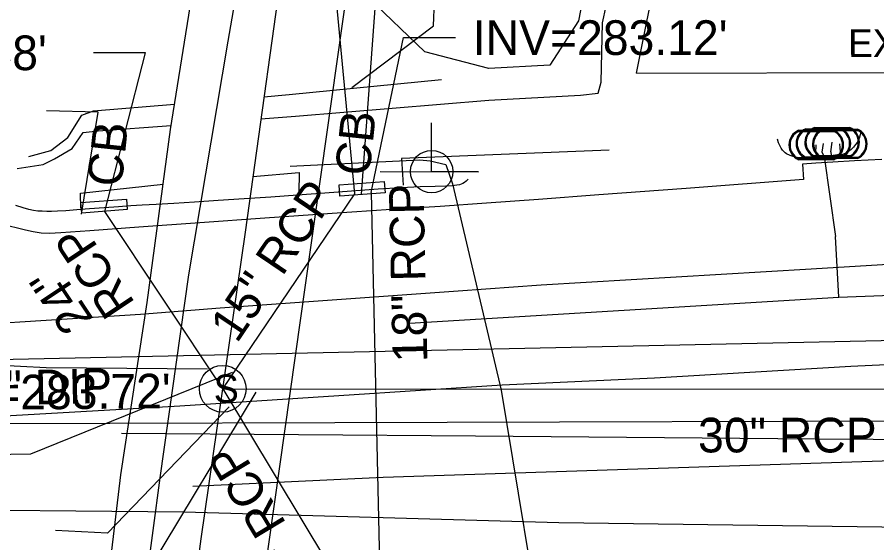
# Model space of a CAD drawing. Extents: x 2100323 to 2109811, y 740376 to 749755.
# Drawn here: x 2105017.1 to 2105116.4, y 742135.6 to 742196.2 of the extents above; entities that cross this region are included whole.
import ezdxf

# ---------------------------------------------------------------- set-up
doc = ezdxf.new("R2010")
doc.units = 0
for name, color, linetype in [('Exist Building', 7, 'Continuous'), ('Exist Building Leader', 7, 'Continuous'), ('Exist Horizontal Alignment', 7, 'Continuous'), ('Exist Railroads Standard Gauge', 7, 'Continuous'), ('Exist Right of Way Line', 7, 'Continuous'), ('Exist Right of Way Line Text', 7, 'Continuous'), ('Exist Roads Curbs', 7, 'Continuous'), ('Exist Roads EOP', 7, 'Continuous'), ('Exist Roads EOP Other', 7, 'Continuous'), ('Exist Roads EOT', 7, 'Continuous'), ('Exist Structure Major Deck Tunnel Box Culvert', 7, 'Continuous'), ('Exist Structure Minor Catch Basin', 7, 'Continuous'), ('Exist Structure Minor Catch Basin Text', 7, 'Continuous'), ('Exist Structure Minor Catch Basin Top Elevation', 7, 'Continuous'), ('Exist Structure Minor Pipes RCP 15 Inch', 7, 'Continuous'), ('Exist Structure Minor Pipes RCP 15 Inch Leader', 7, 'Continuous'), ('Exist Structure Minor Pipes RCP 15 Inch Text', 7, 'Continuous'), ('Exist Structure Minor Pipes RCP 18 Inch', 7, 'Continuous'), ('Exist Structure Minor Pipes RCP 18 Inch Invert', 7, 'Continuous'), ('Exist Structure Minor Pipes RCP 18 Inch Leader', 7, 'Continuous'), ('Exist Structure Minor Pipes RCP 18 Inch Text', 7, 'Continuous'), ('Exist Structure Minor Pipes RCP 24 Inch', 7, 'Continuous'), ('Exist Structure Minor Pipes RCP 24 Inch Invert', 7, 'Continuous'), ('Exist Structure Minor Pipes RCP 24 Inch Leader', 7, 'Continuous'), ('Exist Structure Minor Pipes RCP 24 Inch Text', 7, 'Continuous'), ('Exist Structure Minor Pipes RCP 30 Inch', 7, 'Continuous'), ('Exist Structure Minor Pipes RCP 30 Inch Invert', 7, 'Continuous'), ('Exist Structure Minor Pipes RCP 30 Inch Text', 7, 'Continuous'), ('Exist Structure Minor Storm Sewer Manhole CELL', 7, 'Continuous'), ('Exist Utilities Power Joint Use Telephone CELL', 7, 'Continuous'), ('Exist Utilities Sanitary Sewer UG Line', 7, 'Continuous'), ('Exist Utilities Sanitary Sewer UG Line Invert Elevation', 7, 'Continuous'), ('Exist Utilities Sanitary Sewer UG Line Text', 7, 'Continuous'), ('Exist Utilities Telephone UG FO SUE LOS C', 7, 'Continuous'), ('Exist Utilities TV UG Cable SUE LOS B', 7, 'Continuous'), ('Exist Utilities Water Meter CELL', 7, 'Continuous'), ('Exist Utilities Water UG Line SUE LOS B', 7, 'Continuous'), ('Exist Vegetation Woods Line', 7, 'Continuous')]:
    doc.layers.add(name, color=color, linetype=linetype)

msp = doc.modelspace()

# ---------------------------------------------------------------- linework, layer by layer
at = {"layer": 'Exist Building'}
for points in [[(2105045.637, 742187.046), (2105048.553, 742187.286), (2105066.127, 742189.019)], [(2105018.505, 742180.136), (2105021.038, 742180.845), (2105022.998, 742182.329), (2105024.621, 742184.92), (2105025.963, 742185.425), (2105035.322, 742186.196)]]:
    msp.add_lwpolyline(points, dxfattribs=at)
at = {"layer": 'Exist Building Leader'}
msp.add_lwpolyline([(2105055.787, 742188.098), (2105065.208, 742195.218), (2105065.315, 742198.078)], dxfattribs=at)
at = {"layer": 'Exist Horizontal Alignment'}
msp.add_line((2105002.502, 742149.322), (2105429.509, 742150.484), dxfattribs=at)
at = {"layer": 'Exist Railroads Standard Gauge'}
for points in [[(2105033.658, 742143.071), (2105036.958, 742166.509), (2105041.49, 742193.454), (2105045.041, 742213.859), (2105049.758, 742237.362), (2105059.501, 742285.358), (2105063.077, 742301.183), (2105065.778, 742313.177)], [(2105019.475, 742023.118), (2105022.431, 742048.903), (2105025.549, 742074.137), (2105028.575, 742099.469), (2105032.03, 742130.925), (2105033.658, 742143.071)]]:
    msp.add_lwpolyline(points, dxfattribs=at)
at = {"layer": 'Exist Right of Way Line'}
msp.add_line((2105088.652, 742189.765), (2105188.218, 742190.036), dxfattribs=at)
msp.add_lwpolyline([(2105088.652, 742189.765), (2105096.319, 742227.964), (2105105.947, 742275.398), (2105109.412, 742290.73), (2105112.117, 742302.74)], dxfattribs=at)
at = {"layer": 'Exist Roads Curbs'}
for points in [[(2105114.557, 742183.093), (2105114.475, 742182.662), (2105114.36, 742182.232), (2105114.3, 742182.077), (2105114.153, 742181.802), (2105113.958, 742181.518), (2105113.715, 742181.228), (2105113.438, 742180.964), (2105113.129, 742180.73), (2105112.824, 742180.543), (2105112.561, 742180.418), (2105112.331, 742180.352), (2105112.087, 742180.307), (2105111.821, 742180.28), (2105111.367, 742180.245), (2105110.562, 742180.177), (2105109.479, 742180.085), (2105108.57, 742180.019), (2105107.91, 742179.99), (2105107.382, 742180.013), (2105106.873, 742180.106), (2105106.39, 742180.266), (2105105.981, 742180.473), (2105105.807, 742180.593), (2105105.653, 742180.724), (2105105.509, 742180.889), (2105105.363, 742181.113), (2105105.067, 742181.737), (2105104.916, 742182.137)], [(2105069.234, 742177.545), (2105068.985, 742177.321), (2105068.777, 742177.155), (2105068.604, 742177.043), (2105068.42, 742176.954), (2105068.217, 742176.886), (2105067.903, 742176.831), (2105067.387, 742176.783), (2105066.631, 742176.74), (2105065.406, 742176.691), (2105063.675, 742176.637), (2105061.467, 742176.543), (2105058.81, 742176.376), (2105055.76, 742176.145), (2105052.647, 742175.911), (2105049.528, 742175.683), (2105046.422, 742175.465), (2105043.348, 742175.259), (2105040.343, 742175.068), (2105037.627, 742174.896), (2105035.237, 742174.744), (2105033.209, 742174.616), (2105031.581, 742174.518), (2105030.275, 742174.442), (2105028.831, 742174.348), (2105027.171, 742174.228), (2105025.5, 742174.103), (2105024.028, 742173.991), (2105022.764, 742173.896), (2105021.784, 742173.835), (2105021.099, 742173.813), (2105020.567, 742173.815), (2105020.046, 742173.829), (2105019.533, 742173.86), (2105019.009, 742173.929), (2105018.473, 742174.043), (2105017.827, 742174.228), (2105016.975, 742174.515)]]:
    msp.add_lwpolyline(points, dxfattribs=at)
at = {"layer": 'Exist Roads EOP'}
msp.add_lwpolyline([(2105116.981, 742179.814), (2105113.806, 742179.647), (2105111.336, 742179.494), (2105109.356, 742179.368), (2105107.829, 742179.271), (2105107.943, 742177.482), (2105094.391, 742176.465), (2105084.306, 742175.711), (2105077.334, 742175.197), (2105071.342, 742174.768), (2105065.975, 742174.4), (2105060.335, 742174.021), (2105053.522, 742173.56), (2105045.741, 742173.03), (2105038.225, 742172.501), (2105031.177, 742171.987), (2105025.521, 742171.569), (2105022.18, 742171.331), (2105020.87, 742171.262), (2105019.903, 742171.308), (2105018.995, 742171.46), (2105018.101, 742171.67), (2105017.173, 742171.892), (2105016.224, 742172.13)], dxfattribs=at)
at = {"layer": 'Exist Roads EOP Other'}
for points in [[(2105045.284, 742184.511), (2105049.294, 742184.812), (2105071.607, 742186.638), (2105082.203, 742187.228), (2105084.237, 742187.458), (2105084.58, 742188.723), (2105084.716, 742195.566), (2105085.994, 742201.381), (2105088.313, 742206.27), (2105092.277, 742211.37)], [(2105017.15, 742178.776), (2105020.135, 742179.233), (2105021.468, 742179.893), (2105023.49, 742181.083), (2105024.775, 742182.903), (2105026.482, 742183.1), (2105034.93, 742183.734)], [(2105085.496, 742180.881), (2105061.536, 742179.936), (2105061.703, 742176.839)], [(2105044.356, 742177.852), (2105049.699, 742178.286), (2105049.662, 742175.969)], [(2105024.502, 742174.177), (2105024.468, 742175.932), (2105034.004, 742176.977)]]:
    msp.add_lwpolyline(points, dxfattribs=at)
at = {"layer": 'Exist Roads EOT'}
for points in [[(2105002.277, 742160.102), (2105031.367, 742161.967), (2105040.563, 742162.689), (2105068.043, 742164.65), (2105077.632, 742165.352), (2105108.838, 742167.203), (2105118.313, 742167.782), (2105148.046, 742169.532), (2105157.225, 742169.893)], [(2105161.501, 742158.165), (2105149.046, 742157.477), (2105133.232, 742156.852), (2105113.402, 742155.917), (2105090.747, 742154.578), (2105073.127, 742153.747), (2105054.289, 742152.538), (2105035.911, 742151.357), (2105013.666, 742150.069), (2105002.502, 742149.385)], [(2105159.748, 742147.159), (2105149.225, 742147.289), (2105109.312, 742147.543), (2105070.065, 742147.895), (2105029.178, 742148.178)], [(2105159.615, 742137.449), (2105119.882, 742137.339), (2105079.7, 742137.892), (2105036.376, 742139.104), (2105003.114, 742139.4)]]:
    msp.add_lwpolyline(points, dxfattribs=at)
at = {"layer": 'Exist Structure Major Deck Tunnel Box Culvert'}
for points in [[(2105022.956, 742094.514), (2105026.087, 742117.867), (2105029.094, 742143.413), (2105032.155, 742163.318), (2105034.856, 742183.272), (2105037.769, 742201.552), (2105039.052, 742209.31)], [(2105048.504, 742207.616), (2105043.459, 742171.412), (2105038.336, 742136.039), (2105035.138, 742112.216), (2105033.024, 742093.253)]]:
    msp.add_lwpolyline(points, dxfattribs=at)
at = {"layer": 'Exist Structure Minor Catch Basin'}
for points in [[(2105054.311, 742176.867), (2105059.52, 742177.252), (2105059.615, 742175.956), (2105054.407, 742175.571)], [(2105029.847, 742174.02), (2105024.601, 742173.613), (2105024.507, 742174.828), (2105029.753, 742175.236)]]:
    msp.add_lwpolyline(points, close=True, dxfattribs=at)
at = {"layer": 'Exist Structure Minor Catch Basin Top Elevation'}
for points in [[(2105056.899, 742175.809), (2105058.788, 742201.445), (2105064.783, 742201.708)], [(2105024.584, 742173.508), (2105026.507, 742185.26), (2105020.509, 742185.425)]]:
    msp.add_lwpolyline(points, dxfattribs=at)
at = {"layer": 'Exist Structure Minor Pipes RCP 15 Inch'}
msp.add_line((2105040.87, 742153.347), (2105056.118, 742175.858), dxfattribs=at)
at = {"layer": 'Exist Structure Minor Pipes RCP 15 Inch Leader'}
msp.add_lwpolyline([(2105056.118, 742175.858), (2105053.881, 742199.326), (2105047.881, 742199.326)], dxfattribs=at)
at = {"layer": 'Exist Structure Minor Pipes RCP 18 Inch'}
for p, q in [((2105058, 742176.004), (2105059.124, 742126.812)), ((2105040.87, 742153.347), (2105056.922, 742126.778))]:
    msp.add_line(p, q, dxfattribs=at)
at = {"layer": 'Exist Structure Minor Pipes RCP 18 Inch Invert'}
for points in [[(2105041.981, 742155.211), (2105018.668, 742145.788), (2105014.1, 742145.745)], [(2105041.631, 742151.268), (2105027.562, 742136.695), (2105021.57, 742136.996)]]:
    msp.add_lwpolyline(points, dxfattribs=at)
at = {"layer": 'Exist Structure Minor Pipes RCP 18 Inch Leader'}
msp.add_lwpolyline([(2105058, 742176.004), (2105061.747, 742193.867), (2105067.747, 742193.867)], dxfattribs=at)
at = {"layer": 'Exist Structure Minor Pipes RCP 24 Inch'}
msp.add_line((2105040.87, 742153.347), (2105027.27, 742173.813), dxfattribs=at)
at = {"layer": 'Exist Structure Minor Pipes RCP 24 Inch Invert'}
msp.add_lwpolyline([(2105039.099, 742155.593), (2105020.504, 742155.78), (2105014.512, 742156.081)], dxfattribs=at)
at = {"layer": 'Exist Structure Minor Pipes RCP 24 Inch Leader'}
msp.add_lwpolyline([(2105027.27, 742173.813), (2105031.964, 742192.114), (2105025.964, 742192.114)], dxfattribs=at)
at = {"layer": 'Exist Structure Minor Pipes RCP 30 Inch'}
msp.add_line((2105040.87, 742153.347), (2105180.854, 742153.304), dxfattribs=at)
at = {"layer": 'Exist Structure Minor Pipes RCP 30 Inch Invert'}
msp.add_lwpolyline([(2105044.706, 742152.974), (2105032.28, 742132.349), (2105026.289, 742132.672)], dxfattribs=at)
at = {"layer": 'Exist Structure Minor Storm Sewer Manhole CELL'}
msp.add_circle((2105040.87, 742153.347), 2.694, dxfattribs=at)
at = {"layer": 'Exist Utilities Power Joint Use Telephone CELL'}
msp.add_line((2105064.996, 742178.402), (2105064.996, 742178.402), dxfattribs=at)
msp.add_lwpolyline([(2105059.058, 742178.402), (2105070.396, 742178.364), (2105064.996, 742178.382), (2105064.996, 742184.027)], dxfattribs=at)
msp.add_circle((2105064.997, 742178.408), 2.45, dxfattribs=at)
at = {"layer": 'Exist Utilities Sanitary Sewer UG Line'}
msp.add_line((2105003.269, 742156.466), (2105196.731, 742160.658), dxfattribs=at)
at = {"layer": 'Exist Utilities Telephone UG FO SUE LOS C'}
msp.add_lwpolyline([(2105039.037, 742084.874), (2105055.27, 742199.566), (2105066.583, 742285.216)], dxfattribs=at)
at = {"layer": 'Exist Utilities TV UG Cable SUE LOS B'}
msp.add_lwpolyline([(2105048.663, 742179.038), (2105063.619, 742179.754), (2105064.836, 742179.663), (2105066.638, 742179.226), (2105067.398, 742176.998), (2105073.027, 742153.189), (2105078.306, 742121.279), (2105079.538, 742107.011), (2105080.562, 742096.746), (2105081.248, 742087.56), (2105081.679, 742083.268), (2105083.132, 742080.386), (2105087.94, 742075.447), (2105093.728, 742069.225)], dxfattribs=at)
at = {"layer": 'Exist Utilities Water Meter CELL'}
for p, q in [((2105109.41, 742181.48), (2105109.41, 742181.48)), ((2105110.234, 742181.654), (2105110.234, 742181.654)), ((2105111.25, 742181.797), (2105111.25, 742181.797)), ((2105112.137, 742181.604), (2105112.137, 742181.604))]:
    msp.add_line(p, q, dxfattribs=at)
for points in [[(2105107.373, 742183.18), (2105111.448, 742183.18)], [(2105108.197, 742183.354), (2105112.272, 742183.354)], [(2105108.197, 742183.216), (2105112.272, 742183.216)], [(2105109.212, 742183.497), (2105113.288, 742183.497)], [(2105109.212, 742183.36), (2105113.288, 742183.36)], [(2105110.1, 742183.304), (2105114.175, 742183.304)], [(2105107.373, 742183.043), (2105111.448, 742183.043)], [(2105110.1, 742183.166), (2105114.175, 742183.166)], [(2105113.288, 742180.235), (2105109.188, 742180.235)], [(2105111.448, 742179.918), (2105107.348, 742179.918)], [(2105111.448, 742179.78), (2105107.348, 742179.78)], [(2105112.272, 742180.091), (2105108.172, 742180.091)], [(2105112.272, 742179.954), (2105108.172, 742179.954)], [(2105113.288, 742180.097), (2105109.188, 742180.097)], [(2105114.175, 742180.041), (2105110.075, 742180.041)], [(2105114.175, 742179.904), (2105110.075, 742179.904)]]:
    msp.add_lwpolyline(points, dxfattribs=at)
for centre, radius, start, end in [((2105108.103, 742181.475), 1.855, 113.17804, 245.97939), ((2105108.927, 742181.648), 1.855, 113.17804, 245.97939), ((2105108.938, 742181.648), 1.735, 115.30093, 243.78236), ((2105109.943, 742181.792), 1.855, 113.17804, 245.97939), ((2105109.954, 742181.791), 1.735, 115.30093, 243.78236), ((2105110.83, 742181.598), 1.855, 113.17804, 245.97939), ((2105110.703, 742181.481), 1.856, 293.64832, 66.30838), ((2105111.527, 742181.654), 1.856, 293.64832, 66.30838), ((2105111.539, 742181.654), 1.726, 295.12717, 64.87283), ((2105112.543, 742181.798), 1.856, 293.64832, 66.30838), ((2105112.555, 742181.797), 1.726, 295.12717, 64.87283), ((2105113.43, 742181.605), 1.856, 293.64832, 66.30838), ((2105108.114, 742181.474), 1.735, 115.30093, 243.78236), ((2105110.841, 742181.598), 1.735, 115.30093, 243.78236), ((2105110.715, 742181.48), 1.726, 295.12717, 64.87283), ((2105113.442, 742181.604), 1.726, 295.12717, 64.87283)]:
    msp.add_arc(centre, radius, start, end, dxfattribs=at)
at = {"layer": 'Exist Utilities Water UG Line SUE LOS B'}
for p, q in [((2105111.105, 742180.695), (2105111.25, 742181.798)), ((2105111.105, 742180.695), (2105111.115, 742180.275)), ((2105110.312, 742180.166), (2105111.631, 742170.92)), ((2105112.026, 742163.918), (2105111.631, 742170.92))]:
    msp.add_line(p, q, dxfattribs=at)
for points in [[(2105110.312, 742180.166), (2105109.53, 742180.212), (2105109.345, 742180.495), (2105109.41, 742181.48)], [(2105110.312, 742180.166), (2105110.106, 742180.635), (2105110.234, 742181.654)], [(2105110.312, 742180.166), (2105112.114, 742180.415), (2105112.196, 742180.692), (2105112.137, 742181.604)], [(2105062.444, 742160.92), (2105112.026, 742163.918), (2105142.292, 742165.064), (2105147.903, 742165.554), (2105212.623, 742167.462), (2105233.846, 742168.388), (2105257.665, 742169.357), (2105330.643, 742171.428), (2105371.074, 742171.036), (2105413.227, 742172.035), (2105467.717, 742173.46), (2105534.524, 742174.883), (2105572.399, 742176.525), (2105611.017, 742166.119), (2105614.535, 742164.975), (2105675.342, 742146.612), (2105700.233, 742138.651), (2105717.192, 742133.369), (2105888.103, 742076.648), (2105971.359, 742049.62)], [(2105037.406, 742142.119), (2105059.398, 742143.163), (2105128.807, 742145.425), (2105141.648, 742144.896)]]:
    msp.add_lwpolyline(points, dxfattribs=at)
at = {"layer": 'Exist Vegetation Woods Line'}
msp.add_lwpolyline([(2105068.234, 742285.818), (2105078.553, 742285.208), (2105085.75, 742283.551), (2105090.46, 742279.84), (2105094.507, 742274.081), (2105095.014, 742264.029), (2105087.368, 742230.248), (2105084.676, 742216.082), (2105083.099, 742201.797), (2105081.967, 742195.787), (2105078.627, 742190.676), (2105071.591, 742190.306), (2105064.231, 742192.222), (2105057.633, 742198.57), (2105057.041, 742206.971), (2105055.911, 742213.107), (2105053.11, 742217.655), (2105057.906, 742240.412), (2105065.75, 742281.229), (2105068.234, 742285.818)], dxfattribs=at)

# ---------------------------------------------------------------- texts
at = {"layer": 'Exist Right of Way Line Text'}
msp.add_text('EXIST R/W', height=3.2, rotation=0.1558, dxfattribs=at).set_placement((2105113.089, 742191.614))
at = {"layer": 'Exist Structure Minor Catch Basin Text'}
for p in [(2105057.796, 742177.809), (2105029.181, 742176.535)]:
    msp.add_text('CB', height=4, rotation=83.88645, dxfattribs=at).set_placement(p)
at = {"layer": 'Exist Structure Minor Pipes RCP 15 Inch Text'}
msp.add_text('15" RCP', height=4, rotation=55.88795, dxfattribs=at).set_placement((2105042.513, 742158.499))
at = {"layer": 'Exist Structure Minor Pipes RCP 18 Inch Invert'}
msp.add_text("INV=283.12'", height=4, dxfattribs=at).set_placement((2105069.747, 742191.867))
at = {"layer": 'Exist Structure Minor Pipes RCP 18 Inch Text'}
for rotation, p in [(91.30801, (2105064.513, 742156.438)), (121.13957, (2105053.107, 742129.779))]:
    msp.add_text('18" RCP', height=4, rotation=rotation, dxfattribs=at).set_placement(p)
at = {"layer": 'Exist Structure Minor Pipes RCP 24 Inch Invert'}
msp.add_text("INV=283.88'", height=4, dxfattribs=at).set_placement((2104991.145, 742190.114))
at = {"layer": 'Exist Structure Minor Pipes RCP 24 Inch Text'}
for s, p in [('RCP', (2105030.83, 742163.221)), ('24"', (2105026.049, 742161.367))]:
    msp.add_text(s, height=4, rotation=123.60496, dxfattribs=at).set_placement(p)
at = {"layer": 'Exist Structure Minor Pipes RCP 30 Inch Text'}
msp.add_text('30" RCP', height=4, rotation=359.98228, dxfattribs=at).set_placement((2105095.758, 742146.006))
at = {"layer": 'Exist Structure Minor Storm Sewer Manhole CELL'}
msp.add_text('S', height=3.25, dxfattribs=at).set_placement((2105039.839, 742151.747))
at = {"layer": 'Exist Utilities Sanitary Sewer UG Line Invert Elevation'}
msp.add_text("INV=283.72'", height=4, rotation=0.45143, dxfattribs=at).set_placement((2105005.464, 742150.865))
at = {"layer": 'Exist Utilities Sanitary Sewer UG Line Text'}
msp.add_text('8" DIP', height=4, rotation=1.24131, dxfattribs=at).set_placement((2105012.878, 742151.386))

doc.saveas('drawing.dxf')
